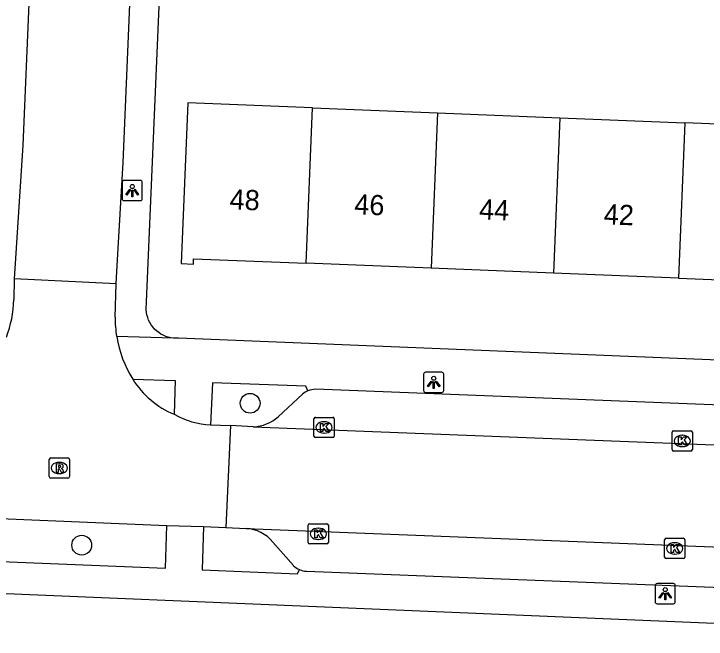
# Model space of a CAD drawing. Extents: x 161355 to 162026, y 386504 to 387459.
# Drawn here: x 161561.75 to 161596, y 387282.97 to 387313.91 of the extents above; entities that cross this region are included whole.
import ezdxf

# ---------------------------------------------------------------- set-up
doc = ezdxf.new("R2010")
doc.units = 0
for name, color, linetype in [('IMGEO_Boom', 7, 'Continuous'), ('IMGEO_Kolk', 7, 'Continuous'), ('IMGEO_Lichtpunt', 7, 'Continuous'), ('IMGEO_Pand', 7, 'Continuous'), ('IMGEO_Pand_nummerreeks', 7, 'Continuous'), ('IMGEO_Parkeervlak_open', 7, 'Continuous'), ('IMGEO_Rijbaan_lokaal_open', 7, 'Continuous'), ('IMGEO_Rioolput', 7, 'Continuous'), ('IMGEO_Voetpad_open', 7, 'Continuous')]:
    doc.layers.add(name, color=color, linetype=linetype)

msp = doc.modelspace()

# ---------------------------------------------------------------- linework, layer by layer
at = {"layer": 'IMGEO_Boom'}
for centre in [(161573.44, 387294.641), (161565.11, 387287.619)]:
    msp.add_circle(centre, 0.489, dxfattribs=at)
at = {"layer": 'IMGEO_Kolk'}
for p, q in [((161576.597, 387293.019), (161576.597, 387293.871)), ((161576.672, 387293.945), (161577.524, 387293.945)), ((161577.085, 387293.725), (161577.11, 387293.725)), ((161577.598, 387293.871), (161577.598, 387293.019)), ((161577.108, 387293.165), (161577.083, 387293.165)), ((161594.313, 387292.351), (161594.313, 387293.203)), ((161594.388, 387293.277), (161595.24, 387293.277)), ((161594.801, 387293.057), (161594.826, 387293.057)), ((161595.314, 387293.203), (161595.314, 387292.351)), ((161577.524, 387292.945), (161576.672, 387292.945)), ((161594.824, 387292.497), (161594.799, 387292.497)), ((161595.24, 387292.277), (161594.388, 387292.277)), ((161576.313, 387287.752), (161576.313, 387288.604)), ((161576.388, 387288.678), (161577.24, 387288.678)), ((161577.314, 387288.604), (161577.314, 387287.752)), ((161576.801, 387288.458), (161576.826, 387288.458)), ((161576.824, 387287.898), (161576.799, 387287.898)), ((161594.015, 387287.957), (161594.867, 387287.957)), ((161577.24, 387287.678), (161576.388, 387287.678)), ((161593.94, 387287.031), (161593.94, 387287.883)), ((161594.428, 387287.737), (161594.453, 387287.737)), ((161594.941, 387287.883), (161594.941, 387287.031)), ((161594.867, 387286.957), (161594.015, 387286.957)), ((161594.451, 387287.177), (161594.426, 387287.177))]:
    msp.add_line(p, q, dxfattribs=at)
for points in [[(161576.597, 387293.019), (161576.597, 387293.871)], [(161576.672, 387293.945), (161577.524, 387293.945)], [(161577.598, 387293.871), (161577.598, 387293.019)], [(161576.918, 387293.645), (161577.041, 387293.645), (161577.041, 387293.494), (161577.171, 387293.645), (161577.335, 387293.645), (161577.189, 387293.494), (161577.342, 387293.245), (161577.19, 387293.245), (161577.105, 387293.409), (161577.041, 387293.342), (161577.041, 387293.245), (161576.918, 387293.245), (161576.918, 387293.645)], [(161594.313, 387292.351), (161594.313, 387293.203)], [(161594.388, 387293.277), (161595.24, 387293.277)], [(161595.314, 387293.203), (161595.314, 387292.351)], [(161577.524, 387292.945), (161576.672, 387292.945)], [(161594.634, 387292.977), (161594.757, 387292.977), (161594.757, 387292.826), (161594.887, 387292.977), (161595.051, 387292.977), (161594.905, 387292.826), (161595.058, 387292.577), (161594.906, 387292.577), (161594.821, 387292.741), (161594.757, 387292.674), (161594.757, 387292.577), (161594.634, 387292.577), (161594.634, 387292.977)], [(161595.24, 387292.277), (161594.388, 387292.277)], [(161576.313, 387287.752), (161576.313, 387288.604)], [(161576.388, 387288.678), (161577.24, 387288.678)], [(161577.314, 387288.604), (161577.314, 387287.752)], [(161576.634, 387288.378), (161576.757, 387288.378), (161576.757, 387288.227), (161576.887, 387288.378), (161577.051, 387288.378), (161576.905, 387288.227), (161577.058, 387287.978), (161576.906, 387287.978), (161576.821, 387288.142), (161576.757, 387288.075), (161576.757, 387287.978), (161576.634, 387287.978), (161576.634, 387288.378)], [(161594.015, 387287.957), (161594.867, 387287.957)], [(161577.24, 387287.678), (161576.388, 387287.678)], [(161593.94, 387287.031), (161593.94, 387287.883)], [(161594.261, 387287.657), (161594.384, 387287.657), (161594.384, 387287.506), (161594.514, 387287.657), (161594.678, 387287.657), (161594.532, 387287.506), (161594.685, 387287.257), (161594.533, 387287.257), (161594.448, 387287.421), (161594.384, 387287.354), (161594.384, 387287.257), (161594.261, 387287.257), (161594.261, 387287.657)], [(161594.941, 387287.883), (161594.941, 387287.031)], [(161594.867, 387286.957), (161594.015, 387286.957)]]:
    msp.add_lwpolyline(points, dxfattribs=at)
for centre, start, end in [((161576.674, 387293.869), 91.552, 178.448), ((161576.674, 387293.869), 91.552, 178.448), ((161577.522, 387293.869), 1.552, 88.448), ((161577.522, 387293.869), 1.552, 88.448), ((161594.39, 387293.201), 91.552, 178.448), ((161594.39, 387293.201), 91.552, 178.448), ((161595.238, 387293.201), 1.552, 88.448), ((161595.238, 387293.201), 1.552, 88.448), ((161576.674, 387293.021), 181.552, 268.448), ((161576.674, 387293.021), 181.552, 268.448), ((161577.522, 387293.021), 271.552, 358.448), ((161577.522, 387293.021), 271.552, 358.448), ((161594.39, 387292.353), 181.552, 268.448), ((161594.39, 387292.353), 181.552, 268.448), ((161595.238, 387292.353), 271.552, 358.448), ((161595.238, 387292.353), 271.552, 358.448), ((161576.39, 387288.602), 91.552, 178.448), ((161576.39, 387288.602), 91.552, 178.448), ((161577.238, 387288.602), 1.552, 88.448), ((161577.238, 387288.602), 1.552, 88.448), ((161594.017, 387287.881), 91.552, 178.448), ((161594.017, 387287.881), 91.552, 178.448), ((161594.865, 387287.881), 1.552, 88.448), ((161594.865, 387287.881), 1.552, 88.448), ((161576.39, 387287.754), 181.552, 268.448), ((161576.39, 387287.754), 181.552, 268.448), ((161577.238, 387287.754), 271.552, 358.448), ((161577.238, 387287.754), 271.552, 358.448), ((161594.017, 387287.033), 181.552, 268.448), ((161594.017, 387287.033), 181.552, 268.448), ((161594.865, 387287.033), 271.552, 358.448), ((161594.865, 387287.033), 271.552, 358.448)]:
    msp.add_arc(centre, 0.0765, start, end, dxfattribs=at)
for centre, major_axis, ratio, start_param, end_param in [((161577.084, 387293.445), (-0.387, 0.002), 0.722429, 4.712389, 7.853982), ((161577.109, 387293.445), (-0.39, 0.002), 0.717154, 1.570796, 4.712389), ((161594.8, 387292.777), (-0.387, 0.002), 0.722429, 4.712389, 7.853982), ((161594.825, 387292.777), (-0.39, 0.002), 0.717154, 1.570796, 4.712389), ((161576.8, 387288.178), (-0.387, 0.002), 0.722429, 4.712389, 7.853982), ((161576.825, 387288.178), (-0.39, 0.002), 0.717154, 1.570796, 4.712389), ((161594.427, 387287.457), (-0.387, 0.002), 0.722429, 4.712389, 7.853982), ((161594.452, 387287.457), (-0.39, 0.002), 0.717154, 1.570796, 4.712389)]:
    msp.add_ellipse(centre, major_axis=major_axis, ratio=ratio, start_param=start_param, end_param=end_param, dxfattribs=at)
at = {"layer": 'IMGEO_Lichtpunt'}
for p, q in [((161567.112, 387305.571), (161567.112, 387304.764)), ((161567.112, 387305.571), (161567.112, 387304.764)), ((161568.014, 387305.666), (161567.206, 387305.666)), ((161568.014, 387305.666), (161567.206, 387305.666)), ((161568.108, 387304.764), (161568.108, 387305.571)), ((161568.108, 387304.764), (161568.108, 387305.571)), ((161567.206, 387304.67), (161568.014, 387304.67)), ((161567.206, 387304.67), (161568.014, 387304.67)), ((161582.926, 387296.174), (161582.118, 387296.174)), ((161582.926, 387296.174), (161582.118, 387296.174)), ((161582.024, 387296.079), (161582.024, 387295.272)), ((161582.024, 387296.079), (161582.024, 387295.272)), ((161583.02, 387295.272), (161583.02, 387296.079)), ((161583.02, 387295.272), (161583.02, 387296.079)), ((161582.118, 387295.178), (161582.926, 387295.178)), ((161582.118, 387295.178), (161582.926, 387295.178)), ((161593.473, 387285.619), (161593.473, 387284.812)), ((161593.473, 387285.619), (161593.473, 387284.812)), ((161594.375, 387285.714), (161593.567, 387285.714)), ((161594.375, 387285.714), (161593.567, 387285.714)), ((161594.469, 387284.812), (161594.469, 387285.619)), ((161594.469, 387284.812), (161594.469, 387285.619)), ((161593.567, 387284.718), (161594.375, 387284.718)), ((161593.567, 387284.718), (161594.375, 387284.718))]:
    msp.add_line(p, q, dxfattribs=at)
for points in [[(161567.486, 387305.235), (161567.525, 387305.207), (161567.337, 387304.945), (161567.299, 387304.972), (161567.486, 387305.235)], [(161567.588, 387305.187), (161567.635, 387305.187), (161567.635, 387304.865), (161567.588, 387304.865), (161567.588, 387305.187)], [(161567.698, 387305.207), (161567.736, 387305.234), (161567.923, 387304.972), (161567.884, 387304.944), (161567.698, 387305.207)], [(161582.398, 387295.743), (161582.437, 387295.715), (161582.249, 387295.453), (161582.211, 387295.48), (161582.398, 387295.743)], [(161582.5, 387295.695), (161582.547, 387295.695), (161582.547, 387295.373), (161582.5, 387295.373), (161582.5, 387295.695)], [(161582.61, 387295.715), (161582.648, 387295.742), (161582.835, 387295.48), (161582.796, 387295.452), (161582.61, 387295.715)], [(161593.847, 387285.283), (161593.886, 387285.255), (161593.698, 387284.993), (161593.66, 387285.02), (161593.847, 387285.283)], [(161593.949, 387285.235), (161593.996, 387285.235), (161593.996, 387284.913), (161593.949, 387284.913), (161593.949, 387285.235)], [(161594.059, 387285.255), (161594.097, 387285.282), (161594.284, 387285.02), (161594.245, 387284.992), (161594.059, 387285.255)]]:
    msp.add_lwpolyline(points, dxfattribs=at)
for centre in [(161567.611, 387305.369), (161582.523, 387295.877), (161593.972, 387285.417)]:
    msp.add_circle(centre, 0.0994, dxfattribs=at)
for centre, start, end in [((161567.206, 387305.571), 90, 180), ((161567.206, 387305.571), 90, 180), ((161568.014, 387305.571), 0, 90), ((161568.014, 387305.571), 0, 90), ((161567.206, 387304.764), 180, 270), ((161567.206, 387304.764), 180, 270), ((161568.014, 387304.764), 270, 0), ((161568.014, 387304.764), 270, 360), ((161582.118, 387296.079), 90, 180), ((161582.118, 387296.079), 90, 180), ((161582.926, 387296.079), 0, 90), ((161582.926, 387296.079), 0, 90), ((161582.118, 387295.272), 180, 270), ((161582.118, 387295.272), 180, 270), ((161582.926, 387295.272), 270, 0), ((161582.926, 387295.272), 270, 360), ((161593.567, 387285.619), 90, 180), ((161593.567, 387285.619), 90, 180), ((161594.375, 387285.619), 0, 90), ((161594.375, 387285.619), 0, 90), ((161593.567, 387284.812), 180, 270), ((161593.567, 387284.812), 180, 270), ((161594.375, 387284.812), 270, 0), ((161594.375, 387284.812), 270, 360)]:
    msp.add_arc(centre, 0.0946, start, end, dxfattribs=at)
at = {"layer": 'IMGEO_Pand'}
for points in [[(161576.524, 387309.26), (161570.354, 387309.506), (161570.037, 387301.555), (161570.634, 387301.531), (161570.645, 387301.79), (161576.218, 387301.568)], [(161576.218, 387301.568), (161576.524, 387309.26)], [(161576.524, 387309.26), (161582.701, 387309.014)], [(161582.701, 387309.014), (161582.395, 387301.322)], [(161582.701, 387309.014), (161588.759, 387308.772)], [(161588.759, 387308.772), (161588.453, 387301.08)], [(161588.759, 387308.772), (161594.941, 387308.526)], [(161594.941, 387308.526), (161594.635, 387300.834)], [(161601.075, 387308.281), (161594.941, 387308.526)], [(161582.395, 387301.322), (161576.218, 387301.568)], [(161588.453, 387301.08), (161582.395, 387301.322)], [(161594.635, 387300.834), (161588.453, 387301.08)], [(161594.635, 387300.834), (161600.769, 387300.589)]]:
    msp.add_lwpolyline(points, dxfattribs=at)
at = {"layer": 'IMGEO_Parkeervlak_open'}
for points in [[(161576.032, 387295.097), (161574.834, 387293.972)], [(161574.561, 387287.774), (161575.578, 387286.611)]]:
    msp.add_lwpolyline(points, dxfattribs=at)
for centre, radius, start, end in [((161576.674, 387294.312), 1.014, 111.8802, 129.2782), ((161573.518, 387295.46), 1.987, 272.2264, 311.488), ((161573.153, 387286.625), 1.817, 39.2034, 86.8993), ((161576.293, 387287.367), 1.041, 226.5705, 246.8306)]:
    msp.add_arc(centre, radius, start, end, dxfattribs=at)
at = {"layer": 'IMGEO_Rijbaan_lokaal_open'}
for points in [[(161566.809, 387300.557), (161566.863, 387301.457), (161567.157, 387306.549), (161568.869, 387347.262), (161568.875, 387347.345), (161568.895, 387347.498), (161568.93, 387347.649), (161568.978, 387347.797), (161569.039, 387347.939), (161569.112, 387348.075), (161569.197, 387348.205), (161569.294, 387348.326), (161569.401, 387348.438), (161569.517, 387348.54), (161569.642, 387348.632), (161569.775, 387348.711), (161569.914, 387348.779), (161570.059, 387348.834), (161570.209, 387348.876), (161570.361, 387348.904), (161570.515, 387348.918), (161570.67, 387348.919), (161572.943, 387348.829)], [(161562.826, 387322.205), (161562.205, 387307.419), (161561.763, 387300.804)], [(161561.763, 387300.804), (161561.754, 387299.77)], [(161566.809, 387300.557), (161561.763, 387300.804)], [(161566.766, 387298.899), (161566.809, 387300.557)], [(161571.488, 387293.573), (161572.471, 387293.533)], [(161572.471, 387293.533), (161572.238, 387288.488)], [(161573.595, 387293.475), (161572.471, 387293.533)], [(161573.595, 387293.475), (161614.961, 387291.858)], [(161557.129, 387289.105), (161569.317, 387288.584)], [(161569.317, 387288.584), (161571.138, 387288.545)], [(161571.138, 387288.545), (161572.238, 387288.488)], [(161572.238, 387288.488), (161573.251, 387288.44)], [(161573.251, 387288.44), (161614.794, 387286.807)]]:
    msp.add_lwpolyline(points, dxfattribs=at)
for centre, radius, start, end in [((161556.046, 387299.935), 5.71, 339.1937, 358.3403), ((161572.379, 387298.845), 5.614, 179.4484, 189.2667), ((161572.42, 387298.845), 5.653, 189.2058, 212.1861), ((161571.4, 387298.19), 4.442, 212.0339, 247.2126), ((161571.667, 387297.584), 4.015, 240.3435, 267.4479)]:
    msp.add_arc(centre, radius, start, end, dxfattribs=at)
at = {"layer": 'IMGEO_Rioolput'}
for p, q in [((161563.504, 387291.011), (161563.504, 387291.863)), ((161563.579, 387291.937), (161564.431, 387291.937)), ((161563.992, 387291.717), (161564.017, 387291.717)), ((161564.505, 387291.863), (161564.505, 387291.011)), ((161564.015, 387291.157), (161563.99, 387291.157)), ((161564.431, 387290.937), (161563.579, 387290.937))]:
    msp.add_line(p, q, dxfattribs=at)
for points in [[(161563.504, 387291.011), (161563.504, 387291.863)], [(161563.579, 387291.937), (161564.431, 387291.937)], [(161564.505, 387291.863), (161564.505, 387291.011)], [(161564.093, 387291.635), (161563.841, 387291.637), (161563.841, 387291.237)], [(161563.841, 387291.237), (161563.965, 387291.237), (161563.965, 387291.399), (161563.976, 387291.399)], [(161564.019, 387291.556), (161563.965, 387291.556), (161563.965, 387291.475)], [(161563.965, 387291.475), (161564.017, 387291.475)], [(161564.023, 387291.37), (161564.094, 387291.237), (161564.234, 387291.237), (161564.169, 387291.363)], [(161564.431, 387290.937), (161563.579, 387290.937)]]:
    msp.add_lwpolyline(points, dxfattribs=at)
for centre, radius, start, end in [((161563.581, 387291.861), 0.0765, 91.552, 178.448), ((161563.581, 387291.861), 0.0765, 91.552, 178.448), ((161564.429, 387291.861), 0.0765, 1.552, 88.448), ((161564.429, 387291.861), 0.0765, 1.552, 88.448), ((161563.975, 387291.346), 0.0533, 26.0293, 88.6989), ((161564.001, 387291.664), 0.19, 274.7715, 282.9687), ((161564.025, 387291.46), 0.0964, 77.0061, 93.1865), ((161564.039, 387291.517), 0.0378, 276.6634, 79.6772), ((161564.092, 387291.525), 0.109, 350.3612, 89.416), ((161564.09, 387291.525), 0.112, 277.5842, 350.9817), ((161564.074, 387291.31), 0.108, 29.5134, 73.7905), ((161563.581, 387291.013), 0.0765, 181.552, 268.448), ((161563.581, 387291.013), 0.0765, 181.552, 268.448), ((161564.429, 387291.013), 0.0765, 271.552, 358.448), ((161564.429, 387291.013), 0.0765, 271.552, 358.448)]:
    msp.add_arc(centre, radius, start, end, dxfattribs=at)
for centre, major_axis, ratio, start_param, end_param in [((161563.991, 387291.437), (-0.387, 0.002), 0.722429, 4.712389, 7.853982), ((161564.016, 387291.437), (-0.39, 0.002), 0.717154, 1.570796, 4.712389)]:
    msp.add_ellipse(centre, major_axis=major_axis, ratio=ratio, start_param=start_param, end_param=end_param, dxfattribs=at)
at = {"layer": 'IMGEO_Voetpad_open'}
for points in [[(161569.658, 387297.867), (161569.525, 387297.884), (161569.395, 387297.914), (161569.269, 387297.954), (161569.146, 387298.006), (161569.028, 387298.069), (161568.917, 387298.142), (161568.812, 387298.225), (161568.716, 387298.316), (161568.628, 387298.416), (161568.549, 387298.524), (161568.48, 387298.638), (161568.421, 387298.758), (161568.374, 387298.882), (161568.337, 387299.01), (161568.313, 387299.141), (161568.3, 387299.274), (161569.217, 387320.842)], [(161569.658, 387297.867), (161566.839, 387297.941)], [(161619.266, 387295.858), (161569.9, 387297.865), (161569.791, 387297.861), (161569.658, 387297.867)], [(161567.635, 387295.834), (161569.733, 387295.76), (161569.68, 387294.095)], [(161576.296, 387295.253), (161576.204, 387295.49), (161571.587, 387295.65), (161571.488, 387293.573)], [(161612.179, 387293.935), (161576.68, 387295.332)], [(161557.129, 387289.105), (161557.035, 387286.982), (161569.249, 387286.485), (161569.317, 387288.584)], [(161571.138, 387288.545), (161571.064, 387286.393), (161575.777, 387286.199), (161575.884, 387286.41)], [(161576.226, 387286.33), (161611.843, 387284.932)], [(161623.949, 387282.537), (161622.786, 387282.637), (161550.326, 387285.67), (161532.862, 387286.146)]]:
    msp.add_lwpolyline(points, dxfattribs=at)
for centre, radius, start, end in [((161576.702, 387294.253), 1.079, 91.1627, 112.0877), ((161576.283, 387287.345), 1.016, 246.8829, 266.7855)]:
    msp.add_arc(centre, radius, start, end, dxfattribs=at)

# ---------------------------------------------------------------- texts
at = {"layer": 'IMGEO_Pand_nummerreeks'}
for s, p in [('48', (161572.41, 387304.242)), ('46', (161578.578, 387303.996)), ('44', (161584.748, 387303.75)), ('42', (161590.916, 387303.504))]:
    msp.add_text(s, height=1, rotation=357.7176, dxfattribs=at).set_placement(p)

doc.saveas('drawing.dxf')
